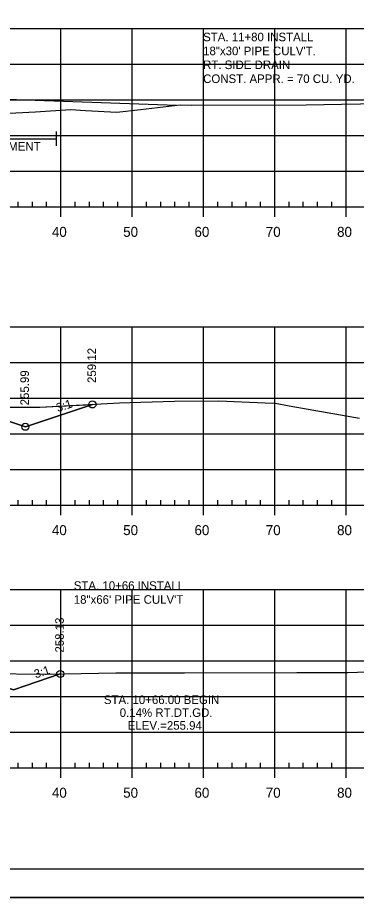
# Model space of a CAD drawing. Extents: x 1365647 to 1367999, y 387113 to 400173.
# Drawn here: x 1366711.7 to 1366759.3, y 387125.7 to 387249 of the extents above; entities that cross this region are included whole.
import ezdxf

# ---------------------------------------------------------------- set-up
doc = ezdxf.new("R2010")
doc.units = 0
for name, color, linetype in [('R_Axis', 7, 'Continuous'), ('R_Axis Annot', 7, 'Continuous'), ('R_Border', 7, 'Continuous'), ('R_Contours', 7, 'Continuous'), ('R_Draft', 7, 'Continuous'), ('R_Drive', 7, 'Continuous'), ('R_Exist Surface', 7, 'Continuous'), ('R_Fin Surface', 7, 'Continuous'), ('R_Grid', 7, 'Continuous'), ('R_No Plot', 7, 'Continuous'), ('R_Water', 7, 'Continuous'), ('R_Xsect Elev', 7, 'Continuous'), ('R_Xsect Slope', 7, 'Continuous')]:
    doc.layers.add(name, color=color, linetype=linetype)

msp = doc.modelspace()

# ---------------------------------------------------------------- linework, layer by layer
at = {"layer": 'R_Axis'}
for p, q in [((1366711.8, 387222.5), (1366711.8, 387223.2)), ((1366713.8, 387222.5), (1366713.8, 387223.2)), ((1366715.8, 387222.5), (1366715.8, 387223.2)), ((1366719.8, 387222.5), (1366719.8, 387223.2)), ((1366721.8, 387222.5), (1366721.8, 387223.2)), ((1366723.8, 387222.5), (1366723.8, 387223.2)), ((1366725.8, 387222.5), (1366725.8, 387223.2)), ((1366729.8, 387222.5), (1366729.8, 387223.2)), ((1366731.8, 387222.5), (1366731.8, 387223.2)), ((1366733.8, 387222.5), (1366733.8, 387223.2)), ((1366735.8, 387222.5), (1366735.8, 387223.2)), ((1366739.8, 387222.5), (1366739.8, 387223.2)), ((1366741.8, 387222.5), (1366741.8, 387223.2)), ((1366743.8, 387222.5), (1366743.8, 387223.2)), ((1366745.8, 387222.5), (1366745.8, 387223.2)), ((1366749.8, 387222.5), (1366749.8, 387223.2)), ((1366751.8, 387222.5), (1366751.8, 387223.2)), ((1366753.8, 387222.5), (1366753.8, 387223.2)), ((1366755.8, 387222.5), (1366755.8, 387223.2)), ((1366532.8, 387222.5), (1366822.8, 387222.5)), ((1366717.8, 387221.1), (1366717.8, 387222.5)), ((1366727.8, 387221.1), (1366727.8, 387222.5)), ((1366737.8, 387221.1), (1366737.8, 387222.5)), ((1366747.8, 387221.1), (1366747.8, 387222.5)), ((1366757.8, 387221.1), (1366757.8, 387222.5)), ((1366711.8, 387180.7), (1366711.8, 387181.4)), ((1366713.8, 387180.7), (1366713.8, 387181.4)), ((1366715.8, 387180.7), (1366715.8, 387181.4)), ((1366719.8, 387180.7), (1366719.8, 387181.4)), ((1366721.8, 387180.7), (1366721.8, 387181.4)), ((1366723.8, 387180.7), (1366723.8, 387181.4)), ((1366725.8, 387180.7), (1366725.8, 387181.4)), ((1366729.8, 387180.7), (1366729.8, 387181.4)), ((1366731.8, 387180.7), (1366731.8, 387181.4)), ((1366733.8, 387180.7), (1366733.8, 387181.4)), ((1366735.8, 387180.7), (1366735.8, 387181.4)), ((1366739.8, 387180.7), (1366739.8, 387181.4)), ((1366741.8, 387180.7), (1366741.8, 387181.4)), ((1366743.8, 387180.7), (1366743.8, 387181.4)), ((1366745.8, 387180.7), (1366745.8, 387181.4)), ((1366749.8, 387180.7), (1366749.8, 387181.4)), ((1366751.8, 387180.7), (1366751.8, 387181.4)), ((1366753.8, 387180.7), (1366753.8, 387181.4)), ((1366755.8, 387180.7), (1366755.8, 387181.4)), ((1366532.8, 387180.7), (1366822.8, 387180.7)), ((1366717.8, 387179.3), (1366717.8, 387180.7)), ((1366727.8, 387179.3), (1366727.8, 387180.7)), ((1366737.8, 387179.3), (1366737.8, 387180.7)), ((1366747.8, 387179.3), (1366747.8, 387180.7)), ((1366757.8, 387179.3), (1366757.8, 387180.7)), ((1366711.8, 387143.9), (1366711.8, 387144.6)), ((1366713.8, 387143.9), (1366713.8, 387144.6)), ((1366715.8, 387143.9), (1366715.8, 387144.6)), ((1366719.8, 387143.9), (1366719.8, 387144.6)), ((1366721.8, 387143.9), (1366721.8, 387144.6)), ((1366723.8, 387143.9), (1366723.8, 387144.6)), ((1366725.8, 387143.9), (1366725.8, 387144.6)), ((1366729.8, 387143.9), (1366729.8, 387144.6)), ((1366731.8, 387143.9), (1366731.8, 387144.6)), ((1366733.8, 387143.9), (1366733.8, 387144.6)), ((1366735.8, 387143.9), (1366735.8, 387144.6)), ((1366739.8, 387143.9), (1366739.8, 387144.6)), ((1366741.8, 387143.9), (1366741.8, 387144.6)), ((1366743.8, 387143.9), (1366743.8, 387144.6)), ((1366745.8, 387143.9), (1366745.8, 387144.6)), ((1366749.8, 387143.9), (1366749.8, 387144.6)), ((1366751.8, 387143.9), (1366751.8, 387144.6)), ((1366753.8, 387143.9), (1366753.8, 387144.6)), ((1366755.8, 387143.9), (1366755.8, 387144.6)), ((1366532.8, 387143.9), (1366822.8, 387143.9)), ((1366717.8, 387142.5), (1366717.8, 387143.9)), ((1366727.8, 387142.5), (1366727.8, 387143.9)), ((1366737.8, 387142.5), (1366737.8, 387143.9)), ((1366747.8, 387142.5), (1366747.8, 387143.9)), ((1366757.8, 387142.5), (1366757.8, 387143.9))]:
    msp.add_line(p, q, dxfattribs=at)
at = {"layer": 'R_Border'}
msp.add_line((1366835.98, 387129.71), (1366519.8, 387129.71), dxfattribs=at)
at = {"layer": 'R_Contours'}
for points in [[(1366704.58, 387194.43), (1366707.93, 387194.44), (1366714.84, 387194.44), (1366722.23, 387194.82), (1366712.82, 387191.69)], [(1366704.2, 387157.15), (1366705.91, 387157.13), (1366717.14, 387157.02), (1366717.71, 387157.04), (1366711.14, 387154.84), (1366706.09, 387156.52), (1366705.38, 387156.76), (1366705.14, 387156.84), (1366704.82, 387156.94)]]:
    msp.add_lwpolyline(points, close=True, dxfattribs=at)
at = {"layer": 'R_Drive'}
msp.add_line((1366697.77, 387238.03), (1366734.02, 387236.74), dxfattribs=at)
at = {"layer": 'R_Exist Surface'}
for points in [[(1366694.83, 387234.83), (1366714.23, 387235.84), (1366719.18, 387236.14), (1366721.24, 387236.03), (1366725.66, 387235.78), (1366728.97, 387236.15), (1366734.54, 387236.8), (1366736.05, 387236.77), (1366752.2, 387236.79), (1366757.15, 387236.89), (1366762.49, 387236.98)], [(1366626.62, 387194.21), (1366630.93, 387194.13), (1366639.78, 387194.09), (1366646.71, 387194.08), (1366649.4, 387194.07), (1366663.26, 387194.12), (1366670.16, 387194.18), (1366676.07, 387194.19), (1366683.49, 387194.19), (1366685.79, 387194.17), (1366686.91, 387194.2), (1366699.07, 387194.43), (1366707.93, 387194.44), (1366714.84, 387194.44), (1366723.43, 387194.89), (1366726.04, 387195.04), (1366729.02, 387195.15), (1366733.73, 387195.28), (1366739.93, 387195.31), (1366746.44, 387195.02), (1366747.92, 387194.99), (1366749.83, 387194.62), (1366759.67, 387192.91)], [(1366620.63, 387157.1), (1366630.83, 387157.22), (1366641.62, 387157.34), (1366643.24, 387157.36), (1366645.91, 387157.38), (1366658.8, 387157.35), (1366669.66, 387157.34), (1366675.07, 387157.33), (1366677.43, 387157.33), (1366680.57, 387157.34), (1366689.58, 387157.31), (1366700.86, 387157.19), (1366701.54, 387157.18), (1366701.77, 387157.17), (1366702, 387157.17), (1366705.91, 387157.13), (1366717.14, 387157.02), (1366718.2, 387157.05), (1366725.53, 387157.19), (1366729.37, 387157.18), (1366735.12, 387157.2), (1366750.87, 387157.24), (1366758.04, 387157.25), (1366763.45, 387157.42)]]:
    msp.add_lwpolyline(points, dxfattribs=at)
at = {"layer": 'R_Fin Surface'}
for points in [[(1366635.38, 387194.11), (1366642.7, 387191.67), (1366662.8, 387198.36), (1366667.8, 387199.61), (1366677.8, 387199.81), (1366687.8, 387199.61), (1366692.8, 387198.36), (1366712.82, 387191.69), (1366722.23, 387194.82)], [(1366635.38, 387194.11), (1366642.7, 387191.67), (1366662.8, 387198.36), (1366663.45, 387198.53), (1366667.8, 387199.61), (1366677.8, 387199.81), (1366687.8, 387199.61), (1366692.14, 387198.53), (1366692.8, 387198.36), (1366712.82, 387191.69), (1366722.23, 387194.82)], [(1366637.12, 387157.29), (1366644.45, 387154.84), (1366662.8, 387160.96), (1366667.8, 387162.21), (1366677.8, 387162.41), (1366687.8, 387162.21), (1366692.8, 387160.96), (1366711.14, 387154.84), (1366717.71, 387157.04)], [(1366711.14, 387154.84), (1366717.71, 387157.04)]]:
    msp.add_lwpolyline(points, dxfattribs=at)
at = {"layer": 'R_Grid'}
for p, q in [((1366532.8, 387247.5), (1366822.8, 387247.5)), ((1366717.8, 387222.5), (1366717.8, 387247.5)), ((1366727.8, 387222.5), (1366727.8, 387247.5)), ((1366737.8, 387222.5), (1366737.8, 387247.5)), ((1366747.8, 387222.5), (1366747.8, 387247.5)), ((1366757.8, 387222.5), (1366757.8, 387247.5)), ((1366532.8, 387242.5), (1366822.8, 387242.5)), ((1366532.8, 387237.5), (1366822.8, 387237.5)), ((1366532.8, 387232.5), (1366822.8, 387232.5)), ((1366532.8, 387227.5), (1366822.8, 387227.5)), ((1366532.8, 387222.5), (1366822.8, 387222.5)), ((1366532.8, 387205.7), (1366822.8, 387205.7)), ((1366717.8, 387180.7), (1366717.8, 387205.7)), ((1366727.8, 387180.7), (1366727.8, 387205.7)), ((1366737.8, 387180.7), (1366737.8, 387205.7)), ((1366747.8, 387180.7), (1366747.8, 387205.7)), ((1366757.8, 387180.7), (1366757.8, 387205.7)), ((1366532.8, 387200.7), (1366822.8, 387200.7)), ((1366532.8, 387195.7), (1366822.8, 387195.7)), ((1366532.8, 387190.7), (1366822.8, 387190.7)), ((1366532.8, 387185.7), (1366822.8, 387185.7)), ((1366532.8, 387180.7), (1366822.8, 387180.7)), ((1366532.8, 387168.9), (1366822.8, 387168.9)), ((1366717.8, 387143.9), (1366717.8, 387168.9)), ((1366727.8, 387143.9), (1366727.8, 387168.9)), ((1366737.8, 387143.9), (1366737.8, 387168.9)), ((1366747.8, 387143.9), (1366747.8, 387168.9)), ((1366757.8, 387143.9), (1366757.8, 387168.9)), ((1366532.8, 387163.9), (1366822.8, 387163.9)), ((1366532.8, 387158.9), (1366822.8, 387158.9)), ((1366532.8, 387153.9), (1366822.8, 387153.9)), ((1366532.8, 387148.9), (1366822.8, 387148.9)), ((1366532.8, 387143.9), (1366822.8, 387143.9))]:
    msp.add_line(p, q, dxfattribs=at)
at = {"layer": 'R_No Plot'}
msp.add_line((1366507.4, 387125.74), (1366840.73, 387125.74), dxfattribs=at)
msp.add_lwpolyline([(1366507.39, 387339.07), (1366840.73, 387339.07), (1366840.73, 387125.73), (1366507.39, 387125.73)], close=True, dxfattribs=at)
for centre in [(1366722.23, 387194.82), (1366712.82, 387191.69), (1366717.71, 387157.04)]:
    msp.add_circle(centre, 0.5, dxfattribs=at)
at = {"layer": 'R_Water'}
for p, q in [((1366717.14, 387233.06), (1366717.14, 387231.06)), ((1366697.14, 387232.06), (1366717.14, 387232.06))]:
    msp.add_line(p, q, dxfattribs=at)

# ---------------------------------------------------------------- texts
at = {"layer": 'R_Axis Annot'}
for s, p in [('40', (1366716.54, 387218.3)), ('50', (1366726.54, 387218.3)), ('60', (1366736.54, 387218.3)), ('70', (1366746.54, 387218.3)), ('80', (1366756.54, 387218.3)), ('40', (1366716.54, 387176.5)), ('50', (1366726.54, 387176.5)), ('60', (1366736.54, 387176.5)), ('70', (1366746.54, 387176.5)), ('80', (1366756.54, 387176.5)), ('40', (1366716.54, 387139.7)), ('50', (1366726.54, 387139.7)), ('60', (1366736.54, 387139.7)), ('70', (1366746.54, 387139.7)), ('80', (1366756.54, 387139.7))]:
    msp.add_text(s, height=1.4, dxfattribs=at).set_placement(p)
at = {"layer": 'R_Draft'}
for s, p in [('STA. 11+80 INSTALL ', (1366737.75, 387245.71)), ('18"x30\' PIPE CULV\'T.', (1366737.75, 387243.76)), ('RT. SIDE DRAIN', (1366737.75, 387241.81)), ('CONST. APPR. = 70 CU. YD.', (1366737.75, 387239.86)), ('STA. 10+66 INSTALL ', (1366719.61, 387168.83)), ('18"x66\' PIPE CULV\'T', (1366719.61, 387166.88))]:
    msp.add_text(s, height=1.2, rotation=360, dxfattribs=at).set_placement(p)
at = {"layer": 'R_No Plot'}
for p in [(1366728.98, 387195.1), (1366739.89, 387195.26), (1366750.43, 387194.81), (1366714.8, 387194.39), (1366758, 387157.2)]:
    msp.add_text('+', height=0.1, dxfattribs=at).set_placement(p)
at = {"layer": 'R_Water'}
for s, p in [("20' EXIST. PAVEMENT", (1366698.06, 387230.38)), ('STA. 10+66.00 BEGIN', (1366723.83, 387152.83)), ('0.14% RT.DT.GD.', (1366726.05, 387151.03)), ('ELEV.=255.94', (1366727.18, 387149.23))]:
    msp.add_text(s, height=1.2, dxfattribs=at).set_placement(p)
at = {"layer": 'R_Xsect Elev'}
for s, p in [('259.12', (1366722.73, 387197.82)), ('255.99', (1366713.32, 387194.69)), ('258.13', (1366718.21, 387160.04))]:
    msp.add_text(s, height=1.2, rotation=90, dxfattribs=at).set_placement(p)
at = {"layer": 'R_Xsect Slope'}
for p in [(1366717.37, 387193.73), (1366714.27, 387156.41)]:
    msp.add_text('3:1', height=1.2, rotation=18.4349, dxfattribs=at).set_placement(p)

doc.saveas('drawing.dxf')
